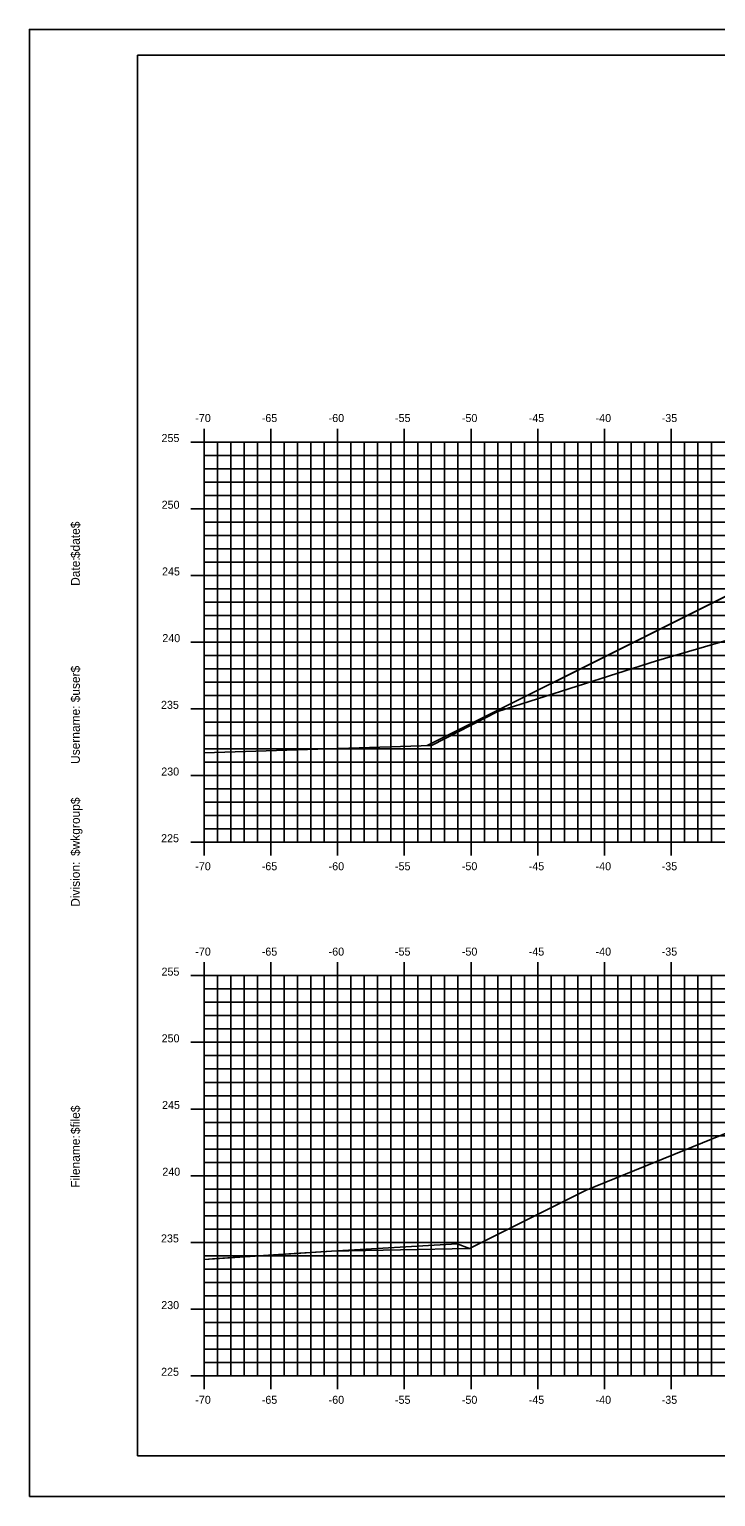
# Model space of a CAD drawing. Extents: x -22 to 1480, y -1511 to 8.
# Drawn here: x 326.8 to 378.2, y -1511.4 to -1401.4 of the extents above; entities that cross this region are included whole.
import ezdxf

# ---------------------------------------------------------------- set-up
doc = ezdxf.new("R2010")
doc.units = 0
for name, color, linetype in [('BORDER', 7, 'Continuous'), ('D_Roadway_Centerline', 7, 'Continuous'), ('D_Roadway_SlopeLines', 7, 'Continuous'), ('H_V ANNOTATION', 7, 'Continuous'), ('MAJOR', 7, 'Continuous'), ('MINOR', 7, 'Continuous'), ('PLOT BOUNDARY', 7, 'Continuous'), ('S_Roadway_Centerline', 7, 'Continuous')]:
    doc.layers.add(name, color=color, linetype=linetype)

msp = doc.modelspace()

# ---------------------------------------------------------------- linework, layer by layer
at = {"layer": 'BORDER'}
for p, q in [((494.91, -1403.33), (334.91, -1403.33)), ((334.91, -1403.33), (334.91, -1508.33)), ((334.91, -1508.33), (494.91, -1508.33))]:
    msp.add_line(p, q, dxfattribs=at)
at = {"layer": 'D_Roadway_Centerline'}
msp.add_lwpolyline([(356.63, -1455.08), (360.46, -1453.16), (371.43, -1447.68), (374.31, -1446.24), (382.93, -1441.92), (388.91, -1438.93), (391.91, -1438.81), (397.91, -1438.57), (409.91, -1438.33), (421.91, -1438.57), (431.91, -1438.97), (434.91, -1439.09), (440.89, -1442.08), (456.49, -1449.88)], dxfattribs=at)
at = {"layer": 'D_Roadway_SlopeLines'}
msp.add_lwpolyline([(388.91, -1438.93), (356.63, -1455.08)], dxfattribs=at)
at = {"layer": 'MAJOR'}
for p, q in [((339.91, -1431.33), (339.91, -1432.33)), ((344.91, -1431.33), (344.91, -1432.33)), ((349.91, -1431.33), (349.91, -1432.33)), ((354.91, -1431.33), (354.91, -1432.33)), ((359.91, -1431.33), (359.91, -1432.33)), ((364.91, -1431.33), (364.91, -1432.33)), ((369.91, -1431.33), (369.91, -1432.33)), ((374.91, -1431.33), (374.91, -1432.33)), ((338.91, -1432.33), (339.91, -1432.33)), ((339.91, -1432.33), (479.91, -1432.33)), ((339.91, -1462.33), (339.91, -1432.33)), ((339.91, -1462.33), (339.91, -1432.33)), ((339.91, -1432.33), (479.91, -1432.33)), ((344.91, -1462.33), (344.91, -1432.33)), ((349.91, -1462.33), (349.91, -1432.33)), ((354.91, -1462.33), (354.91, -1432.33)), ((359.91, -1462.33), (359.91, -1432.33)), ((364.91, -1462.33), (364.91, -1432.33)), ((369.91, -1462.33), (369.91, -1432.33)), ((374.91, -1462.33), (374.91, -1432.33)), ((338.91, -1437.33), (339.91, -1437.33)), ((339.91, -1437.33), (479.91, -1437.33)), ((338.91, -1442.33), (339.91, -1442.33)), ((339.91, -1442.33), (479.91, -1442.33)), ((338.91, -1447.33), (339.91, -1447.33)), ((339.91, -1447.33), (479.91, -1447.33)), ((338.91, -1452.33), (339.91, -1452.33)), ((339.91, -1452.33), (479.91, -1452.33)), ((338.91, -1457.33), (339.91, -1457.33)), ((339.91, -1457.33), (479.91, -1457.33)), ((338.91, -1462.33), (339.91, -1462.33)), ((339.91, -1462.33), (479.91, -1462.33)), ((339.91, -1462.33), (479.91, -1462.33)), ((339.91, -1463.33), (339.91, -1462.33)), ((344.91, -1463.33), (344.91, -1462.33)), ((349.91, -1463.33), (349.91, -1462.33)), ((354.91, -1463.33), (354.91, -1462.33)), ((359.91, -1463.33), (359.91, -1462.33)), ((364.91, -1463.33), (364.91, -1462.33)), ((369.91, -1463.33), (369.91, -1462.33)), ((374.91, -1463.33), (374.91, -1462.33)), ((339.91, -1471.33), (339.91, -1472.33)), ((344.91, -1471.33), (344.91, -1472.33)), ((349.91, -1471.33), (349.91, -1472.33)), ((354.91, -1471.33), (354.91, -1472.33)), ((359.91, -1471.33), (359.91, -1472.33)), ((364.91, -1471.33), (364.91, -1472.33)), ((369.91, -1471.33), (369.91, -1472.33)), ((374.91, -1471.33), (374.91, -1472.33)), ((338.91, -1472.33), (339.91, -1472.33)), ((339.91, -1472.33), (479.91, -1472.33)), ((339.91, -1502.33), (339.91, -1472.33)), ((339.91, -1502.33), (339.91, -1472.33)), ((339.91, -1472.33), (479.91, -1472.33)), ((344.91, -1502.33), (344.91, -1472.33)), ((349.91, -1502.33), (349.91, -1472.33)), ((354.91, -1502.33), (354.91, -1472.33)), ((359.91, -1502.33), (359.91, -1472.33)), ((364.91, -1502.33), (364.91, -1472.33)), ((369.91, -1502.33), (369.91, -1472.33)), ((374.91, -1502.33), (374.91, -1472.33)), ((338.91, -1477.33), (339.91, -1477.33)), ((339.91, -1477.33), (479.91, -1477.33)), ((338.91, -1482.33), (339.91, -1482.33)), ((339.91, -1482.33), (479.91, -1482.33)), ((338.91, -1487.33), (339.91, -1487.33)), ((339.91, -1487.33), (479.91, -1487.33)), ((338.91, -1492.33), (339.91, -1492.33)), ((339.91, -1492.33), (479.91, -1492.33)), ((338.91, -1497.33), (339.91, -1497.33)), ((339.91, -1497.33), (479.91, -1497.33)), ((338.91, -1502.33), (339.91, -1502.33)), ((339.91, -1502.33), (479.91, -1502.33)), ((339.91, -1502.33), (479.91, -1502.33)), ((339.91, -1503.33), (339.91, -1502.33)), ((344.91, -1503.33), (344.91, -1502.33)), ((349.91, -1503.33), (349.91, -1502.33)), ((354.91, -1503.33), (354.91, -1502.33)), ((359.91, -1503.33), (359.91, -1502.33)), ((364.91, -1503.33), (364.91, -1502.33)), ((369.91, -1503.33), (369.91, -1502.33)), ((374.91, -1503.33), (374.91, -1502.33))]:
    msp.add_line(p, q, dxfattribs=at)
at = {"layer": 'MINOR'}
for p, q in [((340.91, -1462.33), (340.91, -1432.33)), ((341.91, -1462.33), (341.91, -1432.33)), ((342.91, -1462.33), (342.91, -1432.33)), ((343.91, -1462.33), (343.91, -1432.33)), ((345.91, -1462.33), (345.91, -1432.33)), ((346.91, -1462.33), (346.91, -1432.33)), ((347.91, -1462.33), (347.91, -1432.33)), ((348.91, -1462.33), (348.91, -1432.33)), ((350.91, -1462.33), (350.91, -1432.33)), ((351.91, -1462.33), (351.91, -1432.33)), ((352.91, -1462.33), (352.91, -1432.33)), ((353.91, -1462.33), (353.91, -1432.33)), ((355.91, -1462.33), (355.91, -1432.33)), ((356.91, -1462.33), (356.91, -1432.33)), ((357.91, -1462.33), (357.91, -1432.33)), ((358.91, -1462.33), (358.91, -1432.33)), ((360.91, -1462.33), (360.91, -1432.33)), ((361.91, -1462.33), (361.91, -1432.33)), ((362.91, -1462.33), (362.91, -1432.33)), ((363.91, -1462.33), (363.91, -1432.33)), ((365.91, -1462.33), (365.91, -1432.33)), ((366.91, -1462.33), (366.91, -1432.33)), ((367.91, -1462.33), (367.91, -1432.33)), ((368.91, -1462.33), (368.91, -1432.33)), ((370.91, -1462.33), (370.91, -1432.33)), ((371.91, -1462.33), (371.91, -1432.33)), ((372.91, -1462.33), (372.91, -1432.33)), ((373.91, -1462.33), (373.91, -1432.33)), ((375.91, -1462.33), (375.91, -1432.33)), ((376.91, -1462.33), (376.91, -1432.33)), ((377.91, -1462.33), (377.91, -1432.33)), ((339.91, -1433.33), (479.91, -1433.33)), ((339.91, -1433.33), (340.91, -1433.33)), ((339.91, -1434.33), (479.91, -1434.33)), ((339.91, -1434.33), (340.91, -1434.33)), ((339.91, -1435.33), (479.91, -1435.33)), ((339.91, -1435.33), (340.91, -1435.33)), ((339.91, -1436.33), (479.91, -1436.33)), ((339.91, -1436.33), (340.91, -1436.33)), ((339.91, -1438.33), (479.91, -1438.33)), ((339.91, -1438.33), (340.91, -1438.33)), ((339.91, -1439.33), (479.91, -1439.33)), ((339.91, -1439.33), (340.91, -1439.33)), ((339.91, -1440.33), (479.91, -1440.33)), ((339.91, -1440.33), (340.91, -1440.33)), ((339.91, -1441.33), (479.91, -1441.33)), ((339.91, -1441.33), (340.91, -1441.33)), ((339.91, -1443.33), (479.91, -1443.33)), ((339.91, -1443.33), (340.91, -1443.33)), ((339.91, -1444.33), (479.91, -1444.33)), ((339.91, -1444.33), (340.91, -1444.33)), ((339.91, -1445.33), (479.91, -1445.33)), ((339.91, -1445.33), (340.91, -1445.33)), ((339.91, -1446.33), (479.91, -1446.33)), ((339.91, -1446.33), (340.91, -1446.33)), ((339.91, -1448.33), (479.91, -1448.33)), ((339.91, -1448.33), (340.91, -1448.33)), ((339.91, -1449.33), (479.91, -1449.33)), ((339.91, -1449.33), (340.91, -1449.33)), ((339.91, -1450.33), (479.91, -1450.33)), ((339.91, -1450.33), (340.91, -1450.33)), ((339.91, -1451.33), (479.91, -1451.33)), ((339.91, -1451.33), (340.91, -1451.33)), ((339.91, -1453.33), (479.91, -1453.33)), ((339.91, -1453.33), (340.91, -1453.33)), ((339.91, -1454.33), (479.91, -1454.33)), ((339.91, -1454.33), (340.91, -1454.33)), ((339.91, -1455.33), (479.91, -1455.33)), ((339.91, -1455.33), (340.91, -1455.33)), ((339.91, -1456.33), (479.91, -1456.33)), ((339.91, -1456.33), (340.91, -1456.33)), ((339.91, -1458.33), (479.91, -1458.33)), ((339.91, -1458.33), (340.91, -1458.33)), ((339.91, -1459.33), (479.91, -1459.33)), ((339.91, -1459.33), (340.91, -1459.33)), ((339.91, -1460.33), (479.91, -1460.33)), ((339.91, -1460.33), (340.91, -1460.33)), ((339.91, -1461.33), (479.91, -1461.33)), ((339.91, -1461.33), (340.91, -1461.33)), ((340.91, -1502.33), (340.91, -1472.33)), ((341.91, -1502.33), (341.91, -1472.33)), ((342.91, -1502.33), (342.91, -1472.33)), ((343.91, -1502.33), (343.91, -1472.33)), ((345.91, -1502.33), (345.91, -1472.33)), ((346.91, -1502.33), (346.91, -1472.33)), ((347.91, -1502.33), (347.91, -1472.33)), ((348.91, -1502.33), (348.91, -1472.33)), ((350.91, -1502.33), (350.91, -1472.33)), ((351.91, -1502.33), (351.91, -1472.33)), ((352.91, -1502.33), (352.91, -1472.33)), ((353.91, -1502.33), (353.91, -1472.33)), ((355.91, -1502.33), (355.91, -1472.33)), ((356.91, -1502.33), (356.91, -1472.33)), ((357.91, -1502.33), (357.91, -1472.33)), ((358.91, -1502.33), (358.91, -1472.33)), ((360.91, -1502.33), (360.91, -1472.33)), ((361.91, -1502.33), (361.91, -1472.33)), ((362.91, -1502.33), (362.91, -1472.33)), ((363.91, -1502.33), (363.91, -1472.33)), ((365.91, -1502.33), (365.91, -1472.33)), ((366.91, -1502.33), (366.91, -1472.33)), ((367.91, -1502.33), (367.91, -1472.33)), ((368.91, -1502.33), (368.91, -1472.33)), ((370.91, -1502.33), (370.91, -1472.33)), ((371.91, -1502.33), (371.91, -1472.33)), ((372.91, -1502.33), (372.91, -1472.33)), ((373.91, -1502.33), (373.91, -1472.33)), ((375.91, -1502.33), (375.91, -1472.33)), ((376.91, -1502.33), (376.91, -1472.33)), ((377.91, -1502.33), (377.91, -1472.33)), ((339.91, -1473.33), (479.91, -1473.33)), ((339.91, -1473.33), (340.91, -1473.33)), ((339.91, -1474.33), (479.91, -1474.33)), ((339.91, -1474.33), (340.91, -1474.33)), ((339.91, -1475.33), (479.91, -1475.33)), ((339.91, -1475.33), (340.91, -1475.33)), ((339.91, -1476.33), (479.91, -1476.33)), ((339.91, -1476.33), (340.91, -1476.33)), ((339.91, -1478.33), (479.91, -1478.33)), ((339.91, -1478.33), (340.91, -1478.33)), ((339.91, -1479.33), (479.91, -1479.33)), ((339.91, -1479.33), (340.91, -1479.33)), ((339.91, -1480.33), (479.91, -1480.33)), ((339.91, -1480.33), (340.91, -1480.33)), ((339.91, -1481.33), (479.91, -1481.33)), ((339.91, -1481.33), (340.91, -1481.33)), ((339.91, -1483.33), (479.91, -1483.33)), ((339.91, -1483.33), (340.91, -1483.33)), ((339.91, -1484.33), (479.91, -1484.33)), ((339.91, -1484.33), (340.91, -1484.33)), ((339.91, -1485.33), (479.91, -1485.33)), ((339.91, -1485.33), (340.91, -1485.33)), ((339.91, -1486.33), (479.91, -1486.33)), ((339.91, -1486.33), (340.91, -1486.33)), ((339.91, -1488.33), (479.91, -1488.33)), ((339.91, -1488.33), (340.91, -1488.33)), ((339.91, -1489.33), (479.91, -1489.33)), ((339.91, -1489.33), (340.91, -1489.33)), ((339.91, -1490.33), (479.91, -1490.33)), ((339.91, -1490.33), (340.91, -1490.33)), ((339.91, -1491.33), (479.91, -1491.33)), ((339.91, -1491.33), (340.91, -1491.33)), ((339.91, -1493.33), (479.91, -1493.33)), ((339.91, -1493.33), (340.91, -1493.33)), ((339.91, -1494.33), (479.91, -1494.33)), ((339.91, -1494.33), (340.91, -1494.33)), ((339.91, -1495.33), (479.91, -1495.33)), ((339.91, -1495.33), (340.91, -1495.33)), ((339.91, -1496.33), (479.91, -1496.33)), ((339.91, -1496.33), (340.91, -1496.33)), ((339.91, -1498.33), (479.91, -1498.33)), ((339.91, -1498.33), (340.91, -1498.33)), ((339.91, -1499.33), (479.91, -1499.33)), ((339.91, -1499.33), (340.91, -1499.33)), ((339.91, -1500.33), (479.91, -1500.33)), ((339.91, -1500.33), (340.91, -1500.33)), ((339.91, -1501.33), (479.91, -1501.33)), ((339.91, -1501.33), (340.91, -1501.33))]:
    msp.add_line(p, q, dxfattribs=at)
at = {"layer": 'PLOT BOUNDARY'}
msp.add_lwpolyline([(326.82, -1511.39), (496.82, -1511.39), (496.82, -1401.39), (326.82, -1401.39)], close=True, dxfattribs=at)
at = {"layer": 'S_Roadway_Centerline'}
for points in [[(339.91, -1455.64), (356.94, -1455.07), (361.91, -1452.54), (373.81, -1448.74), (386.99, -1444.88)], [(339.91, -1493.6), (349.46, -1492.98), (358.86, -1492.43), (359.78, -1492.78), (368.54, -1488.41), (383.02, -1482.51)], [(339.91, -1493.6), (340.55, -1493.56), (346.25, -1493.19), (349.46, -1492.98), (359.78, -1492.78), (368.54, -1488.41), (383.02, -1482.51)]]:
    msp.add_lwpolyline(points, dxfattribs=at)

# ---------------------------------------------------------------- texts
at = {"layer": 'BORDER'}
for s, p in [('$date$', (330.6, -1441.03)), ('Date:', (330.6, -1443.11)), ('$user$', (330.6, -1451.84)), ('Username:', (330.6, -1456.46)), ('$wkgroup$', (330.6, -1463.36)), ('Division:', (330.6, -1467.17)), ('$file$', (330.6, -1484.21)), ('Filename:', (330.6, -1488.23))]:
    msp.add_text(s, height=0.67, rotation=90, dxfattribs=at).set_placement(p)
at = {"layer": 'H_V ANNOTATION'}
for s, p in [('-70', (339.25, -1430.83)), ('-65', (344.23, -1430.83)), ('-60', (349.24, -1430.83)), ('-55', (354.21, -1430.83)), ('-50', (359.22, -1430.83)), ('-45', (364.23, -1430.83)), ('-40', (369.24, -1430.83)), ('-35', (374.19, -1430.83)), ('255', (336.72, -1432.33)), ('250', (336.73, -1437.33)), ('245', (336.76, -1442.33)), ('240', (336.78, -1447.33)), ('235', (336.68, -1452.33)), ('230', (336.7, -1457.33)), ('225', (336.69, -1462.33)), ('-70', (339.25, -1464.43)), ('-65', (344.23, -1464.43)), ('-60', (349.24, -1464.43)), ('-55', (354.21, -1464.43)), ('-50', (359.22, -1464.43)), ('-45', (364.23, -1464.43)), ('-40', (369.24, -1464.43)), ('-35', (374.19, -1464.43)), ('-70', (339.25, -1470.83)), ('-65', (344.23, -1470.83)), ('-60', (349.24, -1470.83)), ('-55', (354.21, -1470.83)), ('-50', (359.22, -1470.83)), ('-45', (364.23, -1470.83)), ('-40', (369.24, -1470.83)), ('-35', (374.19, -1470.83)), ('255', (336.72, -1472.33)), ('250', (336.73, -1477.33)), ('245', (336.76, -1482.33)), ('240', (336.78, -1487.33)), ('235', (336.68, -1492.33)), ('230', (336.7, -1497.33)), ('225', (336.69, -1502.33)), ('-70', (339.25, -1504.43)), ('-65', (344.23, -1504.43)), ('-60', (349.24, -1504.43)), ('-55', (354.21, -1504.43)), ('-50', (359.22, -1504.43)), ('-45', (364.23, -1504.43)), ('-40', (369.24, -1504.43)), ('-35', (374.19, -1504.43))]:
    msp.add_text(s, height=0.6, dxfattribs=at).set_placement(p)

doc.saveas('drawing.dxf')
